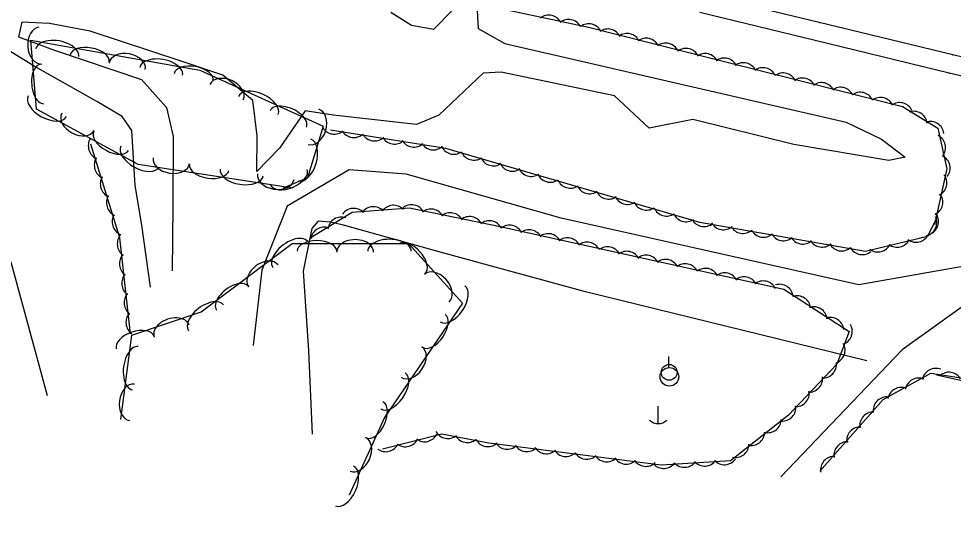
# Model space of a CAD drawing. Extents: x 1441650 to 1491889, y 345904 to 358319.
# Drawn here: x 1455015 to 1455266.7, y 352036.2 to 352171.8 of the extents above; entities that cross this region are included whole.
import ezdxf

# ---------------------------------------------------------------- set-up
doc = ezdxf.new("R2010")
doc.units = 0
for name, color, linetype in [('S_MSC_PT_SYM', 7, 'Continuous'), ('S_RAILROAD', 7, 'Continuous'), ('S_STREAM', 7, 'Continuous'), ('S_TRAILS', 7, 'Continuous'), ('S_TREE', 7, 'Continuous'), ('S_UTILITY_POLE', 7, 'Continuous')]:
    doc.layers.add(name, color=color, linetype=linetype)

msp = doc.modelspace()

# ---------------------------------------------------------------- linework, layer by layer
at = {"layer": 'S_MSC_PT_SYM'}
for points in [[(1455230.6, 352170.78), (1455230.6, 352170.83), (1455230.6, 352170.78), (1455230.55, 352170.78), (1455230.6, 352170.78), (1455230.6, 352170.73), (1455230.6, 352170.78), (1455230.65, 352170.78)], [(1455229.53, 352165.96), (1455229.53, 352166.01), (1455229.53, 352165.96), (1455229.48, 352165.96), (1455229.53, 352165.96), (1455229.53, 352165.91), (1455229.53, 352165.96), (1455229.58, 352165.96)], [(1455266.56, 352162.04), (1455266.56, 352162.09), (1455266.56, 352162.04), (1455266.51, 352162.04), (1455266.56, 352162.04), (1455266.56, 352161.99), (1455266.56, 352162.04), (1455266.61, 352162.04)], [(1455265.6, 352157.18), (1455265.6, 352157.23), (1455265.6, 352157.18), (1455265.55, 352157.18), (1455265.6, 352157.18), (1455265.6, 352157.13), (1455265.6, 352157.18), (1455265.65, 352157.18)]]:
    msp.add_lwpolyline(points, dxfattribs=at)
at = {"layer": 'S_RAILROAD'}
for p, q in [((1455230.6, 352170.78), (1455199.67, 352178.26)), ((1455229.53, 352165.96), (1455198.48, 352173.44)), ((1455266.56, 352162.04), (1455230.6, 352170.78)), ((1455265.6, 352157.18), (1455229.53, 352165.96)), ((1455331.32, 352146.45), (1455266.56, 352162.04)), ((1455330.14, 352141.62), (1455265.6, 352157.18))]:
    msp.add_line(p, q, dxfattribs=at)
at = {"layer": 'S_STREAM'}
for points in [[(1455050.57, 352099.49), (1455048.19, 352116.22), (1455046.38, 352126.9), (1455045.5, 352141.74), (1455042.9, 352145.46), (1455036.11, 352149.5), (1455019.23, 352159.04), (1455001.89, 352169.65), (1454955.5, 352187.61), (1454918.58, 352206.66), (1454887.33, 352220.94), (1454825.87, 352232.81), (1454765.17, 352243.9), (1454679.04, 352265.83), (1454638.16, 352274.37), (1454571.28, 352290.76), (1454482.71, 352309.97), (1454387.63, 352331.08)], [(1455138.33, 352177.12), (1455138.81, 352169.15), (1455145.91, 352165.16), (1455237.85, 352143.98), (1455247.34, 352139.38), (1455253.79, 352134.54), (1455249.34, 352133.65), (1455223.78, 352137.93), (1455196.53, 352144.65), (1455184.81, 352142.3), (1455175.46, 352151.06), (1455144.92, 352157.44), (1455140.14, 352157.16), (1455128.22, 352145.84), (1455122.16, 352143.29), (1455099.76, 352145.83), (1455092.2, 352147.03), (1455085.28, 352136.97), (1455079.19, 352130.69), (1455079.3, 352140.24), (1455078.13, 352149.8), (1455069.99, 352156.6), (1455059.04, 352160.32), (1455034.32, 352168.48), (1455023.34, 352170.53), (1455015.9, 352170.91), (1455015.02, 352166.93), (1455024.71, 352163.35), (1455048.1, 352155.44), (1455054.87, 352147.9), (1455056.64, 352140.07), (1455056.54, 352121.41), (1455056.4, 352103.95)], [(1455115.24, 352173.57), (1455120.78, 352170.08), (1455126.81, 352169), (1455131.95, 352174.2)], [(1455243.46, 352079.68), (1455167.67, 352098.32), (1455128.87, 352108.83), (1455102.47, 352116.26), (1455098.87, 352117.01), (1455095.69, 352117.31), (1455093.99, 352115.29), (1455093.64, 352113.59), (1455091.62, 352103.82), (1455093.1, 352082.43), (1455094.09, 352059.93)], [(1455433.42, 352036.24), (1455331.43, 352060.5), (1455262.17, 352075.81)]]:
    msp.add_lwpolyline(points, dxfattribs=at)
at = {"layer": 'S_TRAILS'}
for points in [[(1454687.01, 352237.5), (1454769.05, 352218.13), (1454856.94, 352192.71), (1454927.89, 352169.71), (1454961.75, 352155.57), (1454985.46, 352141.32), (1455003.88, 352124.65), (1455013.02, 352105.95), (1455022.69, 352070.34)], [(1455271.82, 352105.57), (1455241.24, 352100.13), (1455161.14, 352118.08), (1455119.37, 352129.92), (1455104.01, 352131.16), (1455087.3, 352121.32), (1455080.47, 352104.13), (1455078.16, 352083.81)], [(1455275.49, 352098.81), (1455252.96, 352082.64), (1455220.3, 352048.52)]]:
    msp.add_lwpolyline(points, dxfattribs=at)
at = {"layer": 'S_TREE'}
for points in [[(1454720.16, 352277.33), (1454872.99, 352241.33), (1454943.73, 352222.23), (1454977.97, 352214.82), (1455025.42, 352203.17), (1455102.25, 352183.63), (1455122.31, 352178.67), (1455138.5, 352175.87), (1455168.52, 352169.53), (1455253.06, 352148.2), (1455262.5, 352142.36), (1455264.98, 352131.4), (1455261.62, 352116.37)], [(1455088.82, 352126.19), (1455047.23, 352132.55), (1455019.83, 352147.41), (1455018.35, 352166.04), (1455063.82, 352157.91), (1455097.02, 352142.91), (1455092.8, 352128.98), (1455086.27, 352126.16)], [(1455262.24, 352118.28), (1455259.75, 352113.18), (1455243.04, 352109.12), (1455198.43, 352116.97), (1455130.07, 352136.82), (1455098.97, 352141.76)], [(1455045.16, 352086.93), (1455042.32, 352112.8), (1455034.44, 352137.99)], [(1455093.55, 352112.85), (1455104.82, 352119.75), (1455120.26, 352120.91), (1455144.68, 352115.86), (1455221.12, 352099.03), (1455238.65, 352087.64), (1455235.31, 352078.78), (1455222.31, 352065.04), (1455206.73, 352052.82), (1455188.07, 352051.66), (1455141.64, 352057.53), (1455128.95, 352059.98), (1455113.03, 352055.96)], [(1455042.55, 352063.92), (1455045.5, 352086.59), (1455064.16, 352092.93), (1455088.64, 352111.31), (1455120.02, 352111.33), (1455134.52, 352095.19), (1455113.5, 352064.42), (1455103.99, 352043.55)], [(1455230.75, 352050), (1455247.86, 352069.28), (1455260.7, 352076.37), (1455284.63, 352072.71), (1455363.56, 352049.98), (1455423.15, 352037.57)]]:
    msp.add_lwpolyline(points, dxfattribs=at)
for centre, start, end in [((1455100.02, 352144.36), 210.1813, 311.7782), ((1455105.28, 352143.45), 210.1813, 311.7782), ((1455110.85, 352142.53), 210.1813, 311.7782), ((1455116.23, 352141.68), 210.1813, 311.7782), ((1455260.99, 352137.1), 321.9804, 63.5773), ((1455121.47, 352140.88), 210.1813, 311.7782), ((1455126.7, 352140.13), 210.1813, 311.7782), ((1455132.24, 352138.96), 203.007, 304.6039), ((1455137.65, 352137.36), 203.007, 304.6039), ((1455262.21, 352131.59), 321.9804, 63.5773), ((1455142.88, 352135.83), 203.007, 304.6039), ((1455147.98, 352134.39), 203.007, 304.6039), ((1455153.07, 352132.99), 203.007, 304.6039), ((1455158.18, 352131.43), 203.007, 304.6039), ((1455163.59, 352129.82), 203.007, 304.6039), ((1455168.81, 352128.3), 203.007, 304.6039), ((1455173.92, 352126.86), 203.007, 304.6039), ((1455179.01, 352125.45), 203.007, 304.6039), ((1455184.11, 352123.9), 203.007, 304.6039), ((1455189.53, 352122.29), 203.007, 304.6039), ((1455194.75, 352120.77), 203.007, 304.6039), ((1455199.59, 352119.47), 209.2215, 310.8184), ((1455258.61, 352116.92), 283.1596, 24.7565), ((1455204.81, 352118.62), 209.2215, 310.8184), ((1455210.05, 352117.63), 209.2215, 310.8184), ((1455215.6, 352116.61), 209.2215, 310.8184), ((1455220.96, 352115.67), 209.2215, 310.8184), ((1455226.19, 352114.78), 209.2215, 310.8184), ((1455231.41, 352113.94), 209.2215, 310.8184), ((1455251.58, 352113.93), 232.8561, 334.453), ((1455256.69, 352115.25), 232.8561, 334.453), ((1455236.65, 352112.94), 209.2215, 310.8184), ((1455242.2, 352111.93), 209.2215, 310.8184), ((1455246.43, 352112.64), 232.8561, 334.453)]:
    msp.add_arc(centre, 3.64, start, end, dxfattribs=at)
for centre, major_axis, ratio, start_param, end_param in [((1455157.81, 352169.11), (-3.44, 1.19), 0.999984, 3.950174, 5.723375), ((1455163.13, 352167.98), (-3.44, 1.19), 0.999984, 3.950174, 5.723375), ((1455168.54, 352166.78), (-3, 2.06), 0.999982, 4.180897, 5.954098), ((1455020.86, 352164.54), (0.39, -4.94), 0.685365, 3.141514, 6.283106), ((1455173.7, 352165.4), (-3, 2.06), 0.999982, 4.180897, 5.954098), ((1455178.84, 352164.18), (-3, 2.06), 0.999982, 4.180897, 5.954098), ((1455025.42, 352162.62), (-5.78, 1.03), 0.550045, 3.1416, 6.283193), ((1455183.99, 352162.92), (-3, 2.06), 0.999982, 4.180897, 5.954098), ((1455189.27, 352161.58), (-3, 2.06), 0.999982, 4.180897, 5.954098), ((1455034.15, 352161.06), (-5.26, 0.94), 0.540666, 3.1416, 6.283192), ((1455044.25, 352158.99), (-4.88, 0.87), 0.685268, 3.141605, 6.283197), ((1455194.73, 352160.17), (-3, 2.06), 0.999982, 4.180897, 5.954098), ((1455199.89, 352158.79), (-3, 2.06), 0.999982, 4.180897, 5.954098), ((1455053.41, 352157.62), (-5.78, 1.03), 0.550045, 3.1416, 6.283193), ((1455205.03, 352157.57), (-3, 2.06), 0.999982, 4.180897, 5.954098), ((1455210.18, 352156.31), (-3, 2.06), 0.999982, 4.180897, 5.954098), ((1455021.42, 352154.25), (0.42, -5.33), 0.540742, 3.141546, 6.283139), ((1455062.14, 352156.05), (-5.26, 0.94), 0.540666, 3.1416, 6.283192), ((1455215.46, 352154.98), (-3, 2.06), 0.999982, 4.180897, 5.954098), ((1455220.92, 352153.56), (-3, 2.06), 0.999982, 4.180897, 5.954098), ((1455071.01, 352152.04), (-4.52, 2.04), 0.685267, 3.141596, 6.283188), ((1455226.08, 352152.19), (-3, 2.06), 0.999982, 4.180897, 5.954098), ((1455231.22, 352150.97), (-3, 2.06), 0.999982, 4.180897, 5.954098), ((1455079.56, 352148.47), (-5.35, 2.42), 0.550045, 3.141595, 6.283187), ((1455236.37, 352149.71), (-3, 2.06), 0.999982, 4.180897, 5.954098), ((1455241.64, 352148.37), (-3, 2.06), 0.999982, 4.180897, 5.954098), ((1455022.75, 352148.24), (5.16, -2.8), 0.550045, 3.141593, 6.283185), ((1455247.11, 352146.96), (-3, 2.06), 0.999982, 4.180897, 5.954098), ((1455087.64, 352144.82), (-4.87, 2.2), 0.540665, 3.141594, 6.283187), ((1455094.46, 352142.68), (1.44, 4.74), 0.685311, 3.141593, 6.283185), ((1455252.27, 352145.58), (-3, 2.06), 0.999982, 4.180897, 5.954098), ((1455031.01, 352144.05), (4.36, -2.36), 0.685268, 3.141593, 6.283185), ((1455256.04, 352143.23), (-3.1, 1.92), 0.999989, 3.825788, 5.598989), ((1455260.57, 352140.47), (-3.1, 1.92), 0.999989, 3.825789, 5.598989), ((1455039.94, 352138.91), (4.7, -2.55), 0.540666, 3.141593, 6.283185), ((1455037.13, 352137.44), (1.1, -3.47), 0.912967, 3.821785, 5.594985), ((1455047.74, 352134.68), (5.16, -2.8), 0.550045, 3.141593, 6.283185), ((1455092.03, 352133.74), (1.7, 5.62), 0.55008, 3.141593, 6.283185), ((1455038.75, 352132.24), (1.1, -3.47), 0.912967, 3.821785, 5.594985), ((1455056.18, 352133.59), (4.9, -0.75), 0.685268, 3.141593, 6.283185), ((1455066.32, 352131.77), (5.28, -0.81), 0.540666, 3.141593, 6.283185), ((1455075.09, 352130.43), (5.8, -0.89), 0.550046, 3.141593, 6.283185), ((1455084.28, 352129.29), (4.9, -0.75), 0.685268, 3.141593, 6.283185), ((1455087.8, 352129.13), (4.91, 2.12), 0.54068, 3.141593, 6.283185), ((1455261.32, 352127.56), (3.64, 0.18), 0.999983, 5.126464, 6.899665), ((1455040.37, 352127.19), (1.1, -3.47), 0.912967, 3.821785, 5.594985), ((1455260.24, 352122.39), (3.64, 0.18), 0.999983, 5.126464, 6.899665), ((1455042.01, 352122.17), (1.1, -3.47), 0.912967, 3.821785, 5.594985), ((1455105.24, 352117.11), (-3.63, -0.27), 0.99997, 3.825789, 5.598989), ((1455110.53, 352117.55), (-3.63, -0.27), 0.99997, 3.825789, 5.598989), ((1455115.96, 352117.95), (-3.63, -0.27), 0.99997, 3.825789, 5.598989), ((1455120.83, 352118.08), (-3.53, -0.9), 0.999969, 3.372289, 5.14549), ((1455126.04, 352116.93), (-3.53, -0.9), 0.999969, 3.372289, 5.14549), ((1455131.22, 352115.93), (-3.53, -0.9), 0.999969, 3.372289, 5.14549), ((1455259.12, 352117.21), (3.64, 0.18), 0.999983, 5.126464, 6.899665), ((1455043.54, 352117.06), (1.1, -3.47), 0.912967, 3.821785, 5.594985), ((1455101.93, 352114.77), (-3.11, -1.9), 0.999971, 3.825789, 5.598989), ((1455136.43, 352114.89), (-3.53, -0.9), 0.999969, 3.372289, 5.14549), ((1455141.75, 352113.78), (-3.53, -0.9), 0.999969, 3.372289, 5.14549), ((1455097.34, 352112.05), (-3.11, -1.9), 0.999971, 3.825789, 5.598989), ((1455147.23, 352112.57), (-3.35, -1.43), 0.999962, 3.204233, 4.977434), ((1455152.43, 352111.36), (-3.35, -1.43), 0.999962, 3.204233, 4.977434), ((1455044.94, 352111.05), (1.1, -3.47), 0.912967, 3.609779, 5.38298), ((1455088.18, 352108.31), (-4.68, -3.52), 0.550261, 3.139503, 6.281096), ((1455095.34, 352109.19), (-5.35, 0), 0.540638, 3.141145, 6.282737), ((1455105.64, 352108.94), (-4.95, -0.01), 0.685233, 3.140835, 6.282428), ((1455114.89, 352109.2), (-5.87, 0), 0.550018, 3.14113, 6.282723), ((1455120.94, 352107.13), (-3.57, 3.98), 0.540633, 3.141593, 6.283185), ((1455157.6, 352110.29), (-3.35, -1.43), 0.999962, 3.204233, 4.977434), ((1455162.79, 352109.19), (-3.35, -1.43), 0.999962, 3.204233, 4.977434), ((1455168.1, 352108.01), (-3.35, -1.43), 0.999962, 3.204233, 4.977434), ((1455173.61, 352106.77), (-3.35, -1.43), 0.999962, 3.204233, 4.977434), ((1455045.53, 352105.66), (1.1, -3.47), 0.912967, 3.609779, 5.38298), ((1455178.81, 352105.55), (-3.35, -1.43), 0.999962, 3.204233, 4.977434), ((1455183.98, 352104.49), (-3.35, -1.43), 0.999962, 3.204233, 4.977434), ((1455189.17, 352103.38), (-3.35, -1.43), 0.999962, 3.204233, 4.977434), ((1455080.94, 352102.55), (-3.95, -2.98), 0.685534, 3.138168, 6.279761), ((1455194.48, 352102.21), (-3.35, -1.43), 0.999962, 3.204233, 4.977434), ((1455199.99, 352100.96), (-3.35, -1.43), 0.999962, 3.204233, 4.977434), ((1455046.14, 352100.41), (1.1, -3.47), 0.912967, 3.609779, 5.38298), ((1455127.63, 352099.29), (-3.31, 3.69), 0.685226, 3.141593, 6.283185), ((1455205.18, 352099.74), (-3.35, -1.43), 0.999962, 3.204233, 4.977434), ((1455210.36, 352098.68), (-3.35, -1.43), 0.999962, 3.204233, 4.977434), ((1455072.56, 352096.58), (-4.26, -3.21), 0.540877, 3.139568, 6.281161), ((1455131.86, 352095.06), (3.31, 4.85), 0.549331, 3.141593, 6.283185), ((1455215.54, 352097.57), (-3.35, -1.43), 0.999962, 3.204233, 4.977434), ((1455219.95, 352096.66), (-3.05, 1.99), 0.999986, 3.825789, 5.598989), ((1455046.78, 352095.18), (1.1, -3.47), 0.912967, 3.609779, 5.38298), ((1455224.66, 352093.56), (-3.05, 1.99), 0.999986, 3.825789, 5.598989), ((1455065.48, 352091.27), (-4.68, -3.52), 0.550261, 3.139503, 6.281096), ((1455229.1, 352090.59), (-3.05, 1.99), 0.999986, 3.825789, 5.598989), ((1455047.29, 352089.9), (1.1, -3.47), 0.912967, 3.609779, 5.38298), ((1455056.22, 352087.71), (-4.69, -1.6), 0.685248, 3.139678, 6.281271), ((1455126.86, 352087.74), (3.02, 4.41), 0.539964, 3.141593, 6.283185), ((1455233.57, 352087.77), (-3.05, 1.99), 0.999986, 3.825789, 5.598989), ((1455235.86, 352087.66), (1.29, 3.41), 0.99999, 3.825789, 5.598989), ((1455046.39, 352084.65), (-5.06, -1.72), 0.54065, 3.140461, 6.282053), ((1455233.93, 352082.57), (1.29, 3.41), 0.99999, 3.825789, 5.598989), ((1455046.48, 352077.74), (-0.76, -5.82), 0.549466, 3.141253, 6.282846), ((1455120.84, 352079.38), (2.8, 4.09), 0.684378, 3.141593, 6.283185), ((1455231.6, 352078.73), (2.5, 2.65), 0.999978, 3.825789, 5.598989), ((1455261.99, 352074.04), (-3.19, -1.76), 0.999979, 3.825789, 5.598989), ((1455265.54, 352072.98), (-1.06, -3.49), 0.999559, 2.397858, 4.171059), ((1455115.83, 352071.59), (3.31, 4.85), 0.549331, 3.141593, 6.283185), ((1455227.88, 352074.91), (2.5, 2.65), 0.999978, 3.825789, 5.598989), ((1455257.4, 352071.42), (-3.19, -1.76), 0.999979, 3.825789, 5.598989), ((1455045.55, 352068.53), (-0.64, -4.91), 0.684546, 3.141037, 6.282629), ((1455252.69, 352068.91), (-3.19, -1.76), 0.999979, 3.825789, 5.598989), ((1455224.3, 352071.02), (2.5, 2.65), 0.999978, 3.825789, 5.598989), ((1455248.77, 352066.34), (-2.42, -2.72), 0.999979, 3.825789, 5.598989), ((1455110.89, 352063.81), (2.22, 4.86), 0.539969, 3.141593, 6.283185), ((1455220.68, 352067.14), (2.5, 2.65), 0.999978, 3.825789, 5.598989), ((1455245.15, 352062.28), (-2.42, -2.72), 0.999979, 3.825789, 5.598989), ((1455216.73, 352064), (2.87, 2.25), 0.999974, 3.825789, 5.598989), ((1455241.66, 352058.28), (-2.42, -2.72), 0.999979, 3.825789, 5.598989), ((1455106.38, 352054.55), (2.06, 4.51), 0.684385, 3.141593, 6.283185), ((1455124.32, 352061.55), (3.53, 0.89), 0.999969, 3.825789, 5.598989), ((1455130.62, 352062.44), (3.62, -0.41), 0.999974, 3.748075, 5.521275), ((1455135.85, 352061.36), (3.62, -0.41), 0.999974, 3.748075, 5.521275), ((1455212.26, 352060.54), (2.87, 2.25), 0.999974, 3.825789, 5.598989), ((1455113.91, 352058.89), (3.53, 0.89), 0.999969, 3.825789, 5.598989), ((1455119.19, 352060.22), (3.53, 0.89), 0.999969, 3.825789, 5.598989), ((1455141.39, 352060.25), (3.62, -0.41), 0.999974, 3.748075, 5.521275), ((1455146.61, 352059.55), (3.61, -0.46), 0.999973, 3.825789, 5.598989), ((1455151.87, 352058.92), (3.61, -0.46), 0.999973, 3.825789, 5.598989), ((1455208.02, 352057.31), (2.87, 2.25), 0.999974, 3.825789, 5.598989), ((1455238.21, 352054.28), (-2.42, -2.72), 0.999979, 3.825789, 5.598989), ((1455157.12, 352058.33), (3.61, -0.46), 0.999973, 3.825789, 5.598989), ((1455162.41, 352057.59), (3.61, -0.46), 0.999973, 3.825789, 5.598989), ((1455168.01, 352056.85), (3.61, -0.46), 0.999973, 3.825789, 5.598989), ((1455173.4, 352056.16), (3.61, -0.46), 0.999973, 3.825789, 5.598989), ((1455234.61, 352050.34), (-2.42, -2.72), 0.999979, 3.825789, 5.598989), ((1455178.67, 352055.53), (3.61, -0.46), 0.999973, 3.825789, 5.598989), ((1455183.92, 352054.94), (3.61, -0.46), 0.999973, 3.825789, 5.598989), ((1455188.71, 352054.37), (3.64, 0.23), 0.99997, 3.825789, 5.598989), ((1455194.35, 352054.69), (3.64, 0.23), 0.99997, 3.825789, 5.598989), ((1455199.78, 352055.02), (3.64, 0.23), 0.99997, 3.825789, 5.598989), ((1455205.07, 352055.39), (3.64, 0.23), 0.99997, 3.825789, 5.598989), ((1455102.78, 352046.01), (2.43, 5.34), 0.549336, 3.141593, 6.283185)]:
    msp.add_ellipse(centre, major_axis=major_axis, ratio=ratio, start_param=start_param, end_param=end_param, dxfattribs=at)
at = {"layer": 'S_UTILITY_POLE'}
for p, q in [((1455190.07, 352078.74), (1455190.07, 352080.85)), ((1455190.12, 352077.93), (1455190.12, 352080.41)), ((1455187.18, 352067.51), (1455187.18, 352062.78))]:
    msp.add_line(p, q, dxfattribs=at)
for centre, radius in [((1455190.26, 352075.41), 2.5), ((1455190.2, 352076.6), 2.13)]:
    msp.add_circle(centre, radius, dxfattribs=at)
msp.add_arc((1455187.24, 352066.21), 3.41, 226.3972, 313.6028, dxfattribs=at)

doc.saveas('drawing.dxf')
